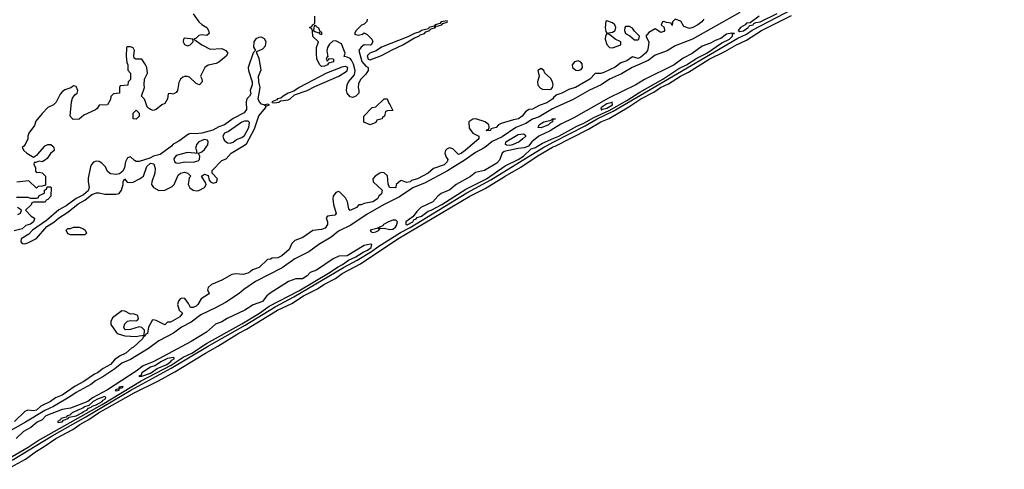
# Model space of a CAD drawing. Header units: inches. Extents: x 2701323 to 2964515, y 494916 to 722124.
# Tile 408 of 656: x 2926253 to 2933158, y 517735 to 520886. Entities that reach past the tile are written whole.
import ezdxf

# ---------------------------------------------------------------- set-up
doc = ezdxf.new("R2010")
doc.units = ezdxf.units.IN
doc.header["$MEASUREMENT"] = 0
for name, color, linetype in [('C9521', 7, 'Continuous'), ('C9522', 7, 'Continuous'), ('C9531', 7, 'Continuous'), ('C9532', 7, 'Continuous')]:
    doc.layers.add(name, color=color, linetype=linetype)

msp = doc.modelspace()

# ---------------------------------------------------------------- linework, layer by layer
at = {"layer": 'C9521', "color": 2}
for points, elevation in [([(2926164.7, 517735.3), (2926293.6, 517806.4), (2926370, 517863.1), (2926425.9, 517894.1), (2926507.3, 517950), (2926625.8, 518014.2), (2926674, 518050), (2926736.9, 518083.1), (2926806.3, 518130), (2927057, 518270), (2927226, 518354), (2927342.2, 518417.8), (2927555.1, 518550), (2927643.1, 518596.9), (2927789.6, 518690), (2927842.8, 518717.2), (2928060.7, 518850), (2928162.2, 518897.8), (2928242.9, 518950), (2928341, 518999), (2928387, 519030), (2928466.9, 519073.1), (2928513.9, 519106.1), (2928644.2, 519175.8), (2928905.6, 519350), (2929410, 519648.8), (2929518, 519702), (2929657, 519790), (2929767, 519853), (2929882.9, 519930), (2929990, 519991.3), (2930000, 519996.3)], 6), ([(2929526, 520000), (2929511.4, 519988.6), (2929450, 519954.2), (2929377.5, 519902.5), (2929254.4, 519825.6), (2929097.2, 519742.8), (2929010, 519707), (2928915.9, 519644.1), (2928808.8, 519591.2), (2928690, 519522.4), (2928575.1, 519444.9), (2928490, 519403.1), (2928437.9, 519362.1), (2928350, 519309.8), (2928280.9, 519259.1), (2928183.7, 519210), (2928093.6, 519146.4), (2927908, 519052), (2927825.2, 518994.8), (2927792.8, 518967.2), (2927695.4, 518904.6), (2927631.9, 518868.1), (2927522.8, 518817.2), (2927454.9, 518765.1), (2927389, 518731), (2927330.7, 518689.3), (2927230, 518635.1), (2927157.6, 518582.4), (2927030, 518505.6), (2926970, 518479.4), (2926920.9, 518439.1), (2926836.5, 518383.5), (2926784.2, 518355.8), (2926750.9, 518329.1), (2926650, 518274.4), (2926612.6, 518247.4), (2926490, 518174.4), (2926430, 518148.2), (2926293.9, 518066.1), (2926170, 517995.5)], 10), ([(2926200.1, 517799.9), (2926481.4, 517970), (2926717, 518103), (2927032, 518290), (2927316.4, 518443.6), (2927570, 518595.1), (2927835, 518745), (2928045.4, 518874.6), (2928176.8, 518943.2), (2928523.8, 519150), (2928618.8, 519201.2), (2928719.4, 519260.6), (2928764.9, 519295.1), (2928924.8, 519395.2), (2928990.8, 519429.2), (2929388.1, 519671.9), (2929556.9, 519763.1), (2929930, 519993.1), (2929943.4, 520000)], 10), ([(2929413.3, 520000), (2929378, 519970), (2929351.3, 519950), (2929330, 519941.2), (2929290, 519980.9), (2929270, 519987.3), (2929250, 519980.9), (2929239.1, 519970), (2929234.9, 519950), (2929243.4, 519923.4), (2929254.8, 519905.2), (2929251.3, 519890), (2929230, 519869.4), (2929156, 519844), (2929118, 519810), (2929042, 519770), (2929001.4, 519758.6), (2928991.3, 519750), (2928964.7, 519744.7), (2928930, 519758), (2928923.6, 519756.4), (2928894, 519730), (2928892, 519710), (2928888.4, 519708.4), (2928846, 519710), (2928836.4, 519736.4), (2928832.5, 519792.5), (2928810, 519812.7), (2928790, 519815.1), (2928778, 519810), (2928746.8, 519790), (2928730.8, 519770), (2928731, 519750), (2928794, 519690), (2928790, 519666), (2928771.3, 519648.7), (2928762, 519630), (2928730, 519609.2), (2928670, 519598), (2928648, 519588), (2928632, 519588), (2928614, 519570), (2928571.6, 519548.4), (2928561.2, 519561.2), (2928552.7, 519610), (2928538.5, 519638.5), (2928497.2, 519677.2), (2928490, 519680.9), (2928470, 519674.5), (2928450.6, 519650), (2928448, 519630), (2928453, 519590), (2928472, 519528), (2928463.6, 519516.4), (2928411.6, 519508.4), (2928402, 519498), (2928411.3, 519470), (2928412, 519450), (2928395.3, 519424.7), (2928370, 519415.3), (2928310, 519408.7), (2928239.8, 519360.2), (2928182.5, 519337.5), (2928162, 519318), (2928143.6, 519276.4), (2928092, 519230), (2928063.6, 519216.4), (2928024.7, 519215.3), (2928011.6, 519208.4), (2927990, 519206), (2927932, 519150), (2927886, 519134), (2927870, 519118), (2927854, 519110), (2927819.8, 519100.2), (2927770, 519104.5), (2927740.9, 519099.1), (2927670, 519061.2), (2927598, 519030), (2927576, 519010), (2927571.3, 518990), (2927582, 518970), (2927578, 518962), (2927524.7, 518930), (2927502, 518890), (2927490, 518878), (2927470, 518868), (2927450, 518868), (2927437.5, 518897.5), (2927411.5, 518931.5), (2927390, 518935.1), (2927378, 518930), (2927365.8, 518914.2), (2927360.7, 518890), (2927370.8, 518850.8), (2927394, 518830), (2927376.9, 518803.1), (2927310, 518766), (2927290, 518766), (2927270, 518748), (2927210, 518779), (2927190, 518782), (2927182, 518778), (2927156, 518730), (2927150, 518686), (2927138, 518682), (2927134, 518670), (2927118, 518662), (2927114, 518650), (2927052, 518590), (2927036.9, 518583.1), (2926998, 518550), (2926952.7, 518527.3), (2926917.3, 518502.7), (2926890.7, 518470), (2926838, 518442), (2926798.8, 518410), (2926778.8, 518401.2), (2926702.8, 518350), (2926642, 518318), (2926550, 518255.1), (2926505.1, 518234.9), (2926470, 518209.7), (2926401.7, 518178.3), (2926370, 518149.7), (2926350, 518145.6), (2926310, 518149.5), (2926290, 518140.9), (2926216.3, 518070)], 6), ([(2926484.5, 520000), (2926492.7, 519992.7), (2926494, 519970), (2926470, 519948), (2926446.4, 519913.6), (2926435.3, 519904.7), (2926410, 519888.7), (2926390, 519895.3), (2926366, 519886), (2926354, 519886), (2926352, 519870), (2926364.7, 519850), (2926364.7, 519824.7), (2926370, 519814), (2926390, 519818), (2926411.6, 519811.6), (2926434, 519790), (2926434, 519726), (2926410, 519718), (2926383.6, 519716.4), (2926370, 519706), (2926316.4, 519756.4), (2926232, 519748)], 2), ([(2927316.7, 520000), (2927308.3, 519991.7), (2927238, 519942), (2927192, 519930), (2927165.8, 519914.2), (2927090, 519892.3), (2927070, 519892.3), (2927058, 519898), (2927030, 519924), (2927010, 519917.2), (2926995.5, 519890), (2926988.2, 519850), (2926976.4, 519823.6), (2926954, 519806), (2926930, 519800.9), (2926890, 519806), (2926870, 519821.2), (2926853.9, 519853.9), (2926830, 519880.7), (2926810, 519891.8), (2926790, 519893.6), (2926770, 519887.3), (2926755.8, 519870), (2926750, 519854), (2926734.4, 519774.4), (2926733.7, 519750), (2926741.3, 519710), (2926734.2, 519685.8), (2926701.1, 519658.9), (2926648.2, 519631.8), (2926578.6, 519581.4), (2926527.6, 519552.4), (2926442.2, 519477.8), (2926342.6, 519410), (2926316.8, 519383.2), (2926263.7, 519350), (2926260.3, 519330), (2926270, 519318.4), (2926290, 519315.8), (2926310, 519322), (2926370, 519352.7), (2926442.9, 519437.1), (2926493.5, 519466.5), (2926525.5, 519494.5), (2926590, 519536.4), (2926664, 519596), (2926710, 519620.5), (2926758.3, 519661.7), (2926792.8, 519672.8), (2926810, 519673), (2926850, 519662.3), (2926930, 519662.9), (2926951.4, 519668.6), (2926967.1, 519690), (2926979, 519730), (2926978, 519750), (2926988.8, 519771.2), (2927006.4, 519746.4), (2927024.5, 519744.5), (2927050, 519748.2), (2927094, 519770), (2927121.2, 519790), (2927143.9, 519856.1), (2927170, 519880.7), (2927194.9, 519874.9), (2927203.7, 519843.7), (2927200.8, 519810), (2927179.3, 519750), (2927177.3, 519730), (2927190.8, 519710), (2927230, 519688), (2927270, 519692.2), (2927323.1, 519716.9), (2927337, 519730), (2927363.7, 519796.3), (2927382, 519810), (2927410, 519816.3), (2927432, 519810), (2927454, 519790), (2927442.5, 519777.5), (2927434.9, 519730), (2927447, 519707), (2927470, 519690.5), (2927490, 519685.5), (2927510, 519687.7), (2927549.2, 519710), (2927561.2, 519730), (2927559.3, 519739.3), (2927528, 519790), (2927550, 519802.8), (2927574.4, 519794.4), (2927581.4, 519761.4), (2927591.3, 519750), (2927610, 519740.7), (2927633, 519747), (2927639.3, 519770), (2927602, 519810), (2927602.7, 519830), (2927670, 519898.8), (2927702, 519910), (2927736, 519950), (2927818.7, 520000)], 6), ([(2926281.2, 520000), (2926271.3, 519990), (2926282.8, 519970), (2926302.8, 519950), (2926350, 519922), (2926378, 519942), (2926429.1, 520000)], 2), ([(2927489.8, 520000), (2927485.1, 519985.1), (2927492, 519968), (2927492, 519952), (2927510, 519951), (2927530, 519958.8), (2927550, 519977.1), (2927566.3, 520000)], 10), ([(2929821.8, 520000), (2929821.1, 519998.9), (2929792, 519988), (2929750, 519983.8), (2929650, 519960.9), (2929636, 519950), (2929618.4, 519901.6), (2929599, 519881), (2929513, 519830), (2929450, 519814.6), (2929413.7, 519786.3), (2929314, 519730), (2929270, 519692.6), (2929210, 519668), (2929186, 519650), (2929150.3, 519609.7), (2929066.8, 519570), (2929037.3, 519542.7), (2929013, 519507), (2928960.4, 519470), (2928962, 519450), (2928970, 519449.3), (2929010, 519469.4), (2929017.8, 519482.2), (2929033.6, 519490), (2929040.9, 519499.1), (2929071.2, 519510), (2929116.9, 519543.1), (2929138.4, 519550), (2929214.7, 519590), (2929381.6, 519698.4), (2929527.4, 519770), (2929658.8, 519861.2), (2929750, 519906.8), (2929786, 519930), (2929840.4, 519979.6), (2929870, 519990.3), (2929885.5, 520000)], 14), ([(2926230, 519642), (2926310, 519642), (2926330, 519634), (2926370, 519634), (2926382, 519638), (2926390, 519654), (2926426, 519670), (2926426, 519690), (2926442, 519698), (2926446, 519714), (2926470, 519714), (2926474, 519710), (2926472, 519650), (2926450, 519626), (2926438, 519622), (2926432.7, 519607.3), (2926350, 519606), (2926338, 519602), (2926332.7, 519587.3), (2926294, 519550), (2926334, 519510), (2926356, 519496), (2926358, 519490), (2926350.5, 519470), (2926330, 519453.2), (2926297.3, 519442.7), (2926270, 519419), (2926214, 519406)], 2), ([(2926239.3, 519520.7), (2926258, 519530), (2926266, 519550), (2926238, 519570)], 2), ([(2926172.1, 517807.9), (2926312.5, 517890), (2926381.9, 517938.1), (2926831.4, 518188.6), (2927105.1, 518354.9), (2927314.8, 518465.2), (2927399.8, 518520.2), (2927461.1, 518550), (2927564.3, 518615.7), (2927810, 518754), (2927934.8, 518830), (2928002.7, 518877.3), (2928210, 518986.1), (2928419.8, 519110), (2928485.7, 519154.3), (2928518, 519170), (2928558.8, 519201.2), (2928610, 519224), (2928662.8, 519257.2), (2928692, 519270), (2928717.6, 519290), (2928722.7, 519310), (2928710, 519313.6), (2928670, 519302.8), (2928550, 519231.2), (2928492, 519228), (2928450.4, 519209.6), (2928334.8, 519130), (2928290, 519114), (2928270.2, 519089.8), (2928236, 519070), (2928190, 519069.7), (2928137.1, 519050), (2928010.4, 518970), (2927986, 518950), (2927954.8, 518910), (2927890, 518888.3), (2927830.9, 518849.1), (2927708.8, 518791.2), (2927670, 518767.6), (2927627.1, 518752.9), (2927563.7, 518696.3), (2927456.4, 518630), (2927194.9, 518490), (2927120.1, 518459.9), (2927070, 518422.2), (2926870, 518292.9), (2926764.7, 518235.3), (2926730, 518209.2), (2926610, 518163.5), (2926550, 518154.5), (2926437.3, 518110), (2926410, 518082.9), (2926375.3, 518064.7), (2926331.3, 518028.7), (2926281, 517999), (2926228, 517950)], 14)]:
    msp.add_lwpolyline(points, dxfattribs=dict(at, elevation=elevation))
for points, elevation in [([(2927430, 519954), (2927350, 519933), (2927334.9, 519910), (2927339.1, 519890), (2927350, 519881.6), (2927370, 519880.4), (2927410, 519888.6), (2927470, 519888.4), (2927504, 519896), (2927513.6, 519906.4), (2927515.3, 519930), (2927508, 519948)], 10), ([(2928870, 519481.2), (2928839.1, 519470), (2928805.5, 519450), (2928799.9, 519440.1), (2928772, 519430), (2928782, 519422), (2928810, 519424.4), (2928850, 519416), (2928870, 519418), (2928889.3, 519430.7), (2928895.5, 519444.5), (2928902, 519470), (2928890, 519480.7)], 14), ([(2926610, 519378), (2926590, 519386), (2926578, 519410), (2926590, 519422), (2926610, 519422), (2926630, 519432), (2926670, 519432), (2926699.8, 519419.8), (2926712, 519410), (2926722, 519390), (2926710, 519378)], 2), ([(2928767.3, 519427.3), (2928758.5, 519421.5), (2928711, 519410), (2928718, 519398), (2928730, 519394.8), (2928750, 519398), (2928770, 519408.2), (2928776.4, 519416.4)], 14), ([(2926970, 518845.6), (2926904.4, 518795.6), (2926891.9, 518770), (2926892.2, 518750), (2926930, 518696), (2926944.5, 518684.5), (2926990, 518671.3), (2927070, 518664.7), (2927091.3, 518671.3), (2927126, 518674), (2927128.7, 518710), (2927110, 518728.7), (2927090, 518732.7), (2927030, 518715.1), (2926993.2, 518713.2), (2926990, 518714), (2926983.6, 518730), (2926990, 518755.5), (2927010, 518773), (2927030, 518778), (2927070, 518776.3), (2927078.7, 518781.3), (2927086, 518790), (2927082, 518810), (2927076.2, 518816.2), (2927050, 518825.6), (2927030, 518822.9), (2926990, 518843.6)], 6), ([(2927330, 518518.4), (2927290, 518510.6), (2927246.5, 518490), (2927200.7, 518459.3), (2927170, 518449.7), (2927108.8, 518410), (2927105.5, 518394.5), (2927087.7, 518387.7), (2927110, 518388.3), (2927170, 518408.4), (2927218.3, 518441.7), (2927284.7, 518470), (2927312.4, 518490), (2927319.3, 518500.7), (2927337.6, 518510), (2927336.1, 518516.1)], 18), ([(2926975.9, 518315.9), (2926950, 518310.8), (2926946.4, 518293.6), (2926936.6, 518296.6), (2926923.8, 518290), (2926930, 518284.9), (2926950, 518289.4), (2926953.6, 518306.4), (2926970, 518305.7), (2926978, 518310)], 18), ([(2926850, 518246), (2926803.6, 518230), (2926769.2, 518210), (2926738.5, 518181.5), (2926707.7, 518172.3), (2926696.8, 518163.2), (2926661.3, 518150), (2926622, 518130), (2926604.8, 518115.2), (2926586, 518110), (2926579.1, 518100.9), (2926542.8, 518090), (2926539.1, 518080.9), (2926518, 518070), (2926522, 518062), (2926550, 518068.9), (2926560.1, 518079.9), (2926592.7, 518090), (2926600.5, 518099.5), (2926650, 518109), (2926689.6, 518130), (2926700.2, 518139.8), (2926723.5, 518150), (2926736.6, 518163.4), (2926754.7, 518170), (2926761.4, 518178.6), (2926790, 518186.6), (2926831.6, 518210), (2926839.4, 518220.6), (2926855.6, 518230), (2926857.4, 518237.4)], 18)]:
    msp.add_lwpolyline(points, close=True, dxfattribs=dict(at, elevation=elevation))
at = {"layer": 'C9522', "color": 2}
for points, elevation in [([(2927470, 520926), (2927510, 520871.3), (2927530, 520851.3), (2927564.7, 520830), (2927578, 520810), (2927582, 520790), (2927564.7, 520775.3), (2927530, 520779), (2927510, 520774), (2927490, 520755.3), (2927474, 520750), (2927531.3, 520710), (2927590, 520678), (2927670, 520682.8), (2927698, 520670), (2927712, 520650), (2927702, 520630), (2927650, 520588.7), (2927630, 520579), (2927574, 520566), (2927551.3, 520550), (2927522, 520490), (2927531.6, 520471.6), (2927532, 520450), (2927514, 520430), (2927490, 520438), (2927443.1, 520483.1), (2927430, 520488.7), (2927410, 520488.7), (2927396.9, 520483.1), (2927382, 520470), (2927370, 520446), (2927361, 520390), (2927350, 520375.3), (2927330, 520364), (2927312, 520368), (2927294, 520366), (2927290.8, 520330), (2927270, 520298), (2927250, 520288.7), (2927210, 520255.3), (2927190, 520248.7), (2927170, 520255.3), (2927148.7, 520270), (2927129, 520329), (2927108, 520350), (2927129, 520410), (2927125.2, 520430), (2927129.3, 520470), (2927149.2, 520510), (2927144, 520550), (2927134, 520574), (2927110, 520608), (2927068.8, 520608.8), (2927056.4, 520616.4), (2927054, 520634), (2927059.3, 520670), (2927050, 520688.7), (2927030, 520696), (2927010, 520695.3), (2927002, 520690), (2927001, 520630), (2927005.4, 520585.4), (2927012, 520570), (2927012.7, 520532.7), (2927031.3, 520510), (2927030, 520466), (2927014, 520450), (2927012.7, 520427.3), (2926958, 520422), (2926954, 520410), (2926954, 520370), (2926910, 520366), (2926892, 520348), (2926890, 520326), (2926870, 520288), (2926810, 520286), (2926796.9, 520263.1), (2926785.4, 520254.6), (2926703.6, 520216.4), (2926670, 520188.7), (2926627.3, 520187.3), (2926608, 520210), (2926617.2, 520310), (2926624.5, 520335.5), (2926640.9, 520359.1), (2926655.3, 520370), (2926662, 520390), (2926650, 520418), (2926630, 520422), (2926610.8, 520409.2), (2926570, 520393.2), (2926550, 520379), (2926536.8, 520363.2), (2926510, 520308.7), (2926491.3, 520290), (2926450.5, 520269.5), (2926410, 520228), (2926366, 520174), (2926355.9, 520144.1), (2926318, 520090), (2926311.3, 520070), (2926311, 520050), (2926291, 520010), (2926281.2, 520000)], 2), ([(2928691, 520890), (2928686.8, 520873.2), (2928670, 520855.3), (2928650, 520848), (2928612, 520810), (2928602, 520790), (2928610, 520782), (2928630, 520778), (2928656.4, 520783.6), (2928670, 520794), (2928690, 520782), (2928722, 520750), (2928730.8, 520730), (2928718, 520710), (2928710, 520707), (2928670, 520708.7), (2928647.7, 520692.3), (2928630.8, 520670), (2928652.9, 520592.9), (2928679.9, 520559.9), (2928696, 520550), (2928698, 520530), (2928679.1, 520500.9), (2928646, 520470), (2928630, 520438), (2928626, 520410), (2928632, 520390), (2928631.3, 520370), (2928610.5, 520349.5), (2928590, 520341.2), (2928570, 520344), (2928549.2, 520370), (2928545.2, 520390), (2928549.2, 520430), (2928559.3, 520450), (2928601.2, 520498.8), (2928605.4, 520530), (2928594.3, 520574.3), (2928581, 520601), (2928570, 520614), (2928550, 520624), (2928528, 520628), (2928535.3, 520650), (2928510, 520715.3), (2928470, 520738), (2928450, 520735.3), (2928426.2, 520713.8), (2928410.8, 520690), (2928406.8, 520666.8), (2928414, 520626), (2928410, 520626), (2928402, 520610), (2928410, 520594), (2928426, 520614), (2928450, 520612), (2928454, 520610), (2928454, 520590), (2928418, 520582), (2928412, 520570), (2928390, 520559), (2928370, 520558), (2928358, 520570), (2928338, 520610), (2928335.3, 520650), (2928335.3, 520690), (2928348, 520730), (2928308, 520768), (2928307.3, 520807.3), (2928302, 520822), (2928286, 520830), (2928302, 520838), (2928306, 520850), (2928322, 520858), (2928322.7, 520910)], 2), ([(2927818.7, 520000), (2927844.4, 520015.6), (2927898.9, 520121.1), (2927930, 520211.3), (2927979, 520270), (2927980.2, 520279.8), (2928006, 520290), (2927993.6, 520293.6), (2927974, 520290), (2927978, 520282), (2927966, 520290), (2927950, 520292.7), (2927931.6, 520311.6), (2927925.1, 520330), (2927939.6, 520410), (2927929.5, 520449.5), (2927927.6, 520490), (2927946, 520534), (2927933.7, 520613.7), (2927917, 520650), (2927916.4, 520663.6), (2927958.1, 520681.9), (2927977.5, 520702.5), (2927981.6, 520730), (2927970.6, 520750.6), (2927950, 520762.3), (2927930, 520761.8), (2927909.4, 520750.6), (2927894.2, 520730), (2927893.8, 520693.8), (2927906, 520670), (2927890, 520654), (2927856.4, 520550), (2927858.4, 520530), (2927884.4, 520450), (2927882.4, 520430), (2927870.5, 520390), (2927873, 520367), (2927864.9, 520350), (2927846, 520330), (2927840.4, 520310), (2927844.5, 520255.5), (2927827.9, 520232.1), (2927750, 520192.7), (2927690, 520149.5), (2927650, 520135.1), (2927607.7, 520112.3), (2927529.4, 520089.4), (2927490, 520086), (2927450, 520089.2), (2927436.8, 520083.2), (2927370, 520034), (2927330, 520013.2), (2927316.7, 520000)], 6), ([(2930000, 520343.5), (2929998, 520342), (2929991.3, 520330), (2929950, 520304), (2929895.3, 520284.7), (2929850, 520258), (2929823.6, 520256.4), (2929799.6, 520240.4), (2929778, 520210), (2929751.3, 520190), (2929715.3, 520184.7), (2929630, 520158), (2929611.6, 520148.4), (2929594, 520130), (2929558, 520122), (2929554, 520110), (2929527.3, 520107.3), (2929530, 520114), (2929542, 520118), (2929546, 520134), (2929542, 520150), (2929518, 520170), (2929451.7, 520191.7), (2929430, 520189.4), (2929404, 520170), (2929404.4, 520124.4), (2929430, 520091), (2929474, 520070), (2929472, 520050), (2929413.3, 520000)], 6), ([(2930000, 520265.8), (2929990, 520261.4), (2929895.9, 520204.1), (2929850, 520189.7), (2929802.8, 520157.2), (2929732.7, 520130), (2929636.1, 520063.9), (2929567.4, 520032.6), (2929526, 520000)], 10), ([(2930000, 520189.1), (2929991.6, 520188.4), (2929990.8, 520170), (2929976.1, 520163.9), (2929961, 520150), (2929910, 520128.1), (2929889, 520130), (2929897.2, 520150), (2929910, 520159.1), (2929929.6, 520170.4), (2929979.3, 520180.7), (2929989.7, 520190.3), (2930000, 520190.2)], 10), ([(2930000, 520123.2), (2929973.2, 520106.8), (2929894, 520070), (2929843.8, 520030), (2929821.8, 520000)], 14), ([(2926429.1, 520000), (2926430, 520001), (2926450, 520011.3), (2926471.6, 520011.6), (2926484.5, 520000)], 2), ([(2927566.3, 520000), (2927572, 520008), (2927575.3, 520030), (2927570, 520041.6), (2927550, 520045.3), (2927530, 520039.8), (2927510.3, 520030), (2927492.9, 520010), (2927489.8, 520000)], 10), ([(2929885.5, 520000), (2929919, 520021), (2930000, 520055.7)], 14), ([(2929943.4, 520000), (2930000, 520029.2)], 10)]:
    msp.add_lwpolyline(points, dxfattribs=dict(at, elevation=elevation))
for points, elevation in [([(2928330, 520846), (2928318, 520842), (2928314, 520810), (2928322, 520802), (2928350, 520794), (2928358, 520798), (2928354, 520790), (2928370, 520782), (2928373.2, 520790), (2928370, 520798), (2928360.4, 520800.4), (2928350, 520826), (2928334.6, 520834.6)], 2), ([(2929250, 520878), (2929210, 520871.4), (2929199.9, 520860.1), (2929166, 520850), (2929159.8, 520840.2), (2929122.8, 520830), (2929119.1, 520820.9), (2929071.3, 520810), (2929059.2, 520800.8), (2929022.8, 520790), (2928975.6, 520764.4), (2928790, 520692.2), (2928752.8, 520667.2), (2928709.4, 520650.6), (2928690, 520631.4), (2928697.3, 520610), (2928710, 520605.5), (2928790, 520634), (2928864.9, 520675.1), (2928941.2, 520710), (2929022, 520758), (2929052.3, 520770), (2929061.2, 520778.8), (2929092.7, 520790), (2929100.5, 520799.5), (2929128.7, 520810), (2929126, 520814), (2929130, 520812), (2929139, 520821), (2929168.7, 520830), (2929162, 520838), (2929170, 520834), (2929176.4, 520843.6), (2929181.4, 520841.4), (2929214, 520850), (2929220.2, 520859.8), (2929250, 520868.2), (2929254, 520874)], 6), ([(2927410, 520756), (2927401, 520750), (2927398.8, 520730), (2927410, 520711.3), (2927430, 520702), (2927448.7, 520710), (2927469, 520730), (2927468.4, 520748.4)], 2), ([(2928536.8, 520556.8), (2928512.7, 520552.7), (2928405.5, 520510), (2928214, 520410), (2928175.2, 520384.8), (2928136, 520370), (2928101, 520350), (2928084.9, 520335.1), (2928062, 520330), (2928056.9, 520323.1), (2928022, 520310), (2928024.7, 520304.7), (2928043.5, 520303.5), (2928070, 520308), (2928083.1, 520316.9), (2928135.9, 520324.1), (2928150, 520330.8), (2928181.3, 520358.7), (2928270, 520388.8), (2928322, 520418), (2928490.7, 520489.3), (2928550, 520527), (2928553.7, 520550)], 6), ([(2929910, 520542.7), (2929887.7, 520530), (2929896.3, 520490), (2929884.2, 520450), (2929887.3, 520427.3), (2929905.9, 520405.9), (2929919.9, 520399.9), (2929970, 520396.3), (2929980.2, 520399.8), (2929989.6, 520410.4), (2929995.1, 520430), (2929989.7, 520450), (2929975.2, 520475.2), (2929935.1, 520510), (2929929, 520530)], 6), ([(2928710, 520148), (2928667.3, 520167.3), (2928666, 520210), (2928726, 520270), (2928750, 520274), (2928810, 520332), (2928830, 520331.3), (2928841, 520301), (2928850, 520292), (2928871, 520249), (2928832.7, 520247.3), (2928818, 520242), (2928812, 520210), (2928798, 520202), (2928794, 520190), (2928758, 520182), (2928750, 520166)], 2), ([(2927070, 520188.7), (2927048.7, 520190), (2927049, 520230), (2927070, 520251.3), (2927091, 520230), (2927090.7, 520209.3)], 2), ([(2927855.7, 520175.7), (2927830, 520175.3), (2927810, 520166.8), (2927717, 520103), (2927690, 520089.6), (2927678.5, 520070), (2927682.4, 520050), (2927690, 520038.7), (2927710, 520022), (2927730, 520019.5), (2927750, 520028.6), (2927773.2, 520046.8), (2927810, 520060.9), (2927830, 520074), (2927859.4, 520130), (2927864.4, 520164.4)], 10), ([(2929690, 520004.5), (2929666, 520006), (2929659.5, 520010), (2929662.9, 520030), (2929750, 520080.3), (2929786.4, 520086.4), (2929799.1, 520079.1), (2929802.8, 520070), (2929782, 520050), (2929755.5, 520030), (2929710, 520008.8)], 10)]:
    msp.add_lwpolyline(points, close=True, dxfattribs=dict(at, elevation=elevation))
at = {"layer": 'C9531', "color": 2}
msp.add_line((2930000, 519996.3, 6), (2930007.2, 520000, 6), dxfattribs=at)
at = {"layer": 'C9532', "color": 2}
for points, elevation in [([(2930000, 520029.2), (2930218.2, 520141.8), (2930303.1, 520190), (2930415.7, 520244.3), (2931290, 520757.1), (2931350, 520784.8), (2931388.9, 520811.1), (2931678, 520962), (2931726.3, 520993.7), (2931973.1, 521126.9), (2932046.5, 521173.5), (2932398.5, 521361.5), (2932808.7, 521611.3), (2933517.7, 522002.3)], 10), ([(2931304.5, 520935.5), (2930970.9, 520749.1), (2930850, 520703.5), (2930793.2, 520666.8), (2930710, 520636.4), (2930659.6, 520600.4), (2930548.7, 520551.3), (2930474.6, 520505.4), (2930390, 520469.8), (2930331, 520429), (2930248.8, 520391.3), (2930134.3, 520325.7), (2930000, 520265.8)], 10), ([(2930007.2, 520000), (2930241.4, 520118.6), (2930329.6, 520170), (2930386, 520194), (2930525.6, 520274.4), (2930609.7, 520330), (2930701.4, 520378.6), (2930746.6, 520410), (2930803.4, 520436.6), (2930887.3, 520490), (2930942.7, 520517.3), (2931088.1, 520610), (2931197.3, 520662.7), (2931279.3, 520710), (2931350, 520741.3), (2931456, 520810), (2931664.8, 520915.2)], 6), ([(2931438, 520910), (2931375.3, 520864.7), (2931350, 520862), (2931341, 520850), (2931308.4, 520831.6), (2931291, 520810), (2931303.9, 520803.9), (2931330, 520808.2), (2931362, 520830), (2931363.3, 520836.7), (2931374.5, 520845.5), (2931396, 520850), (2931400.7, 520859.3), (2931415.1, 520864.9), (2931445.2, 520870), (2931566.3, 520930)], 14), ([(2931051, 520890), (2931038, 520870), (2931010, 520848.7), (2930974, 520830), (2930950, 520824), (2930910, 520838), (2930890, 520875.3), (2930850, 520888.7), (2930831.3, 520870), (2930830, 520846), (2930822, 520862), (2930790, 520866), (2930770, 520874), (2930762, 520870), (2930752, 520850), (2930771.6, 520831.6), (2930776, 520810), (2930770, 520802), (2930750, 520795.3), (2930710, 520822), (2930664.5, 520795.5), (2930644.7, 520770), (2930664.7, 520730), (2930661, 520690), (2930654.8, 520670), (2930641, 520650), (2930610, 520623.7), (2930590, 520613.2), (2930550, 520626), (2930510, 520597), (2930470, 520582.7), (2930430, 520553.2), (2930350, 520515.3), (2930328.7, 520508.7), (2930290, 520508), (2930252, 520470), (2930152, 520410), (2930110, 520398), (2930054, 520370), (2930021, 520359), (2930000, 520343.5)], 6), ([(2930000, 520055.7), (2930033.3, 520070), (2930161, 520139), (2930210, 520159.8), (2930278.8, 520201.2), (2930387.8, 520250), (2930510, 520319.8), (2930601.7, 520378.3), (2930763.1, 520470), (2930875.7, 520544.3), (2930930, 520569.5), (2931002.9, 520617.1), (2931071.6, 520650), (2931176.5, 520723.5), (2931231.1, 520750), (2931253, 520770), (2931252.9, 520787.1), (2931266, 520790), (2931247.9, 520792.1), (2931210, 520784.2), (2931170, 520754), (2931130, 520740.5), (2931098.8, 520721.2), (2931038.8, 520701.2), (2930970.2, 520649.8), (2930904.9, 520615.1), (2930843, 520570), (2930633.8, 520466.2), (2930574.9, 520430), (2930383.1, 520336.9), (2930138.4, 520198.4), (2930047.6, 520152.4), (2930000, 520123.2)], 14), ([(2930000, 520190.2), (2930011.3, 520190), (2930000, 520189.1)], 10)]:
    msp.add_lwpolyline(points, dxfattribs=dict(at, elevation=elevation))
for points, elevation in [([(2930370, 520878), (2930364.7, 520875.3), (2930359.1, 520830), (2930363.5, 520803.5), (2930370, 520792), (2930410, 520797.3), (2930429.3, 520810.7), (2930433.2, 520830), (2930426, 520850), (2930410, 520863.7)], 6), ([(2930370, 520786), (2930362, 520770), (2930359.1, 520750), (2930370, 520711), (2930390, 520690.4), (2930410, 520688.8), (2930468.7, 520710), (2930469, 520730), (2930429, 520750), (2930390, 520782)], 6), ([(2930502.5, 520837.5), (2930496, 520830), (2930494, 520810), (2930501, 520790), (2930532.7, 520772.7), (2930565.2, 520745.2), (2930590, 520744.7), (2930595.3, 520750), (2930599, 520770), (2930564.2, 520804.2), (2930550, 520825.2), (2930530, 520837)], 6), ([(2930170, 520596.2), (2930142.8, 520590), (2930127.7, 520570), (2930130.7, 520550), (2930152.7, 520532.7), (2930170, 520530.4), (2930190, 520536), (2930201.2, 520550), (2930197.2, 520577.2), (2930187.7, 520587.7)], 6), ([(2930408.7, 520308.7), (2930398, 520302), (2930370, 520295.9), (2930327.9, 520267.9), (2930332.7, 520252.7), (2930340.7, 520259.3), (2930370, 520265.3), (2930410.9, 520290)], 18)]:
    msp.add_lwpolyline(points, close=True, dxfattribs=dict(at, elevation=elevation))

doc.saveas('drawing.dxf')
